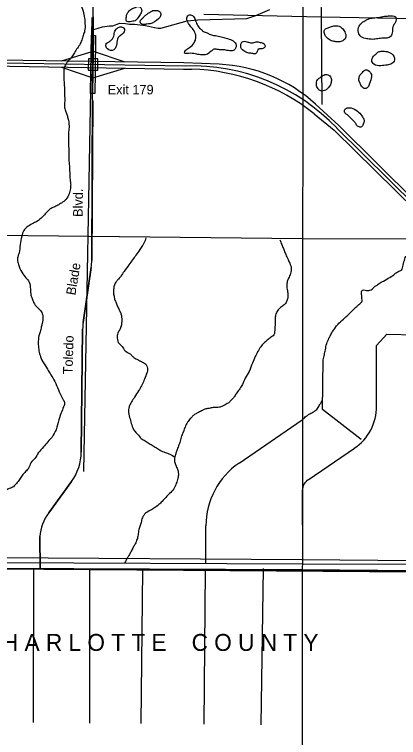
# Model space of a CAD drawing. Extents: x 408847 to 817539, y 923858 to 1151780.
# Drawn here: x 601897 to 620073, y 973182 to 1007384 of the extents above; entities that cross this region are included whole.
import ezdxf

# ---------------------------------------------------------------- set-up
doc = ezdxf.new("R2010")
doc.units = 0
for name, color, linetype in [('Adjacent County and State Text', 7, 'Continuous'), ('Bridges', 7, 'Continuous'), ('Cities Incorporated Area', 7, 'Continuous'), ('Cities Incorporated Linear Boundaries', 7, 'Continuous'), ('Connecting Roads', 7, 'Continuous'), ('County Boundary', 7, 'Continuous'), ('Interstate Divided Highway Outline and Fill', 7, 'Continuous'), ('Interstate Ramps', 7, 'Continuous'), ('Interstates Related Text', 7, 'Continuous'), ('Lakes and Ponds', 7, 'Continuous'), ('Level 10', 7, 'Continuous'), ('Level 12', 7, 'Continuous'), ('Level 2', 7, 'Continuous'), ('Level 39', 7, 'Continuous'), ('Level 4', 7, 'Continuous'), ('Local Roads Paved', 7, 'Continuous'), ('Local Roads Related Text', 7, 'Continuous'), ('Narrow River Creek and Branch and Slough', 7, 'Continuous'), ('Quad Borders', 7, 'Continuous'), ('Section Lines', 7, 'Continuous'), ('Township  and Range lines', 7, 'Continuous')]:
    doc.layers.add(name, color=color, linetype=linetype)

msp = doc.modelspace()

# ---------------------------------------------------------------- linework, layer by layer
at = {"layer": 'Bridges'}
for p, q in [((605398, 1005288), (605389, 1004753)), ((605848, 1005281), (605398, 1005288)), ((605838, 1004747), (605848, 1005281)), ((605389, 1004753), (605838, 1004747))]:
    msp.add_line(p, q, dxfattribs=at)
at = {"layer": 'Cities Incorporated Area'}
for p, q in [((605585, 1003355), (605651, 1012758)), ((573206, 981335), (615530, 981117))]:
    msp.add_line(p, q, dxfattribs=at)
at = {"layer": 'Cities Incorporated Linear Boundaries'}
msp.add_lwpolyline([(567137, 973534), (573183, 973447), (573204, 981332), (576741, 981321), (637423, 980943), (637436, 1005786)], dxfattribs=at)
at = {"layer": 'Connecting Roads'}
for p, q in [((605639, 1006396), (605596, 1012785)), ((605555, 995753), (605597, 1003647)), ((605606, 1003312), (605555, 995753)), ((605530, 995422), (605149, 992821)), ((605149, 992821), (605530, 995422)), ((605124, 992501), (605057, 986679)), ((605057, 986679), (605124, 992501)), ((604600, 985298), (603520, 983807)), ((603520, 983807), (604600, 985298)), ((603100, 982688), (603106, 981163)), ((603106, 981163), (603100, 982688))]:
    msp.add_line(p, q, dxfattribs=at)
for centre, radius, start, end in [((603155, 995770), 2400, 351.6749, 359.6086), ((603155, 995770), 2400, 351.6749, 359.6086), ((607524, 992473), 2400, 171.6749, 179.3456), ((607524, 992473), 2400, 171.6749, 179.3456), ((602657, 986706), 2400, 324.0557, 359.3456), ((602657, 986706), 2400, 324.0557, 359.3456), ((605191, 982542), 2096, 142.859, 175.9953), ((605191, 982542), 2096, 142.859, 175.9953)]:
    msp.add_arc(centre, radius, start, end, dxfattribs=at)
at = {"layer": 'County Boundary'}
msp.add_line((573205, 981378), (642276, 980861), dxfattribs=at)
at = {"layer": 'Interstate Divided Highway Outline and Fill'}
for p, q in [((611580, 1005026), (609919, 1005095)), ((609901, 1004802), (610276, 1004794)), ((617247, 1002129), (616148, 1003137)), ((616083, 1002680), (617034, 1001916)), ((617034, 1001916), (637573, 981604)), ((637749, 981782), (617247, 1002129))]:
    msp.add_line(p, q, dxfattribs=at)
for points in [[(609919, 1005095), (587054, 1005435), (574871, 1005634)], [(574867, 1005384), (587050, 1005185), (609901, 1004802)]]:
    msp.add_lwpolyline(points, dxfattribs=at)
for centre, radius, start, end in [((611280, 997832), 7200, 47.4555, 87.6115), ((610071, 995196), 9600, 51.2258, 88.7732)]:
    msp.add_arc(centre, radius, start, end, dxfattribs=at)
at = {"layer": 'Interstate Ramps'}
for p, q in [((604121, 1005195), (605628, 1005649)), ((605628, 1005649), (607117, 1005150)), ((604115, 1004894), (605609, 1004392)), ((605609, 1004392), (607115, 1004849))]:
    msp.add_line(p, q, dxfattribs=at)
at = {"layer": 'Lakes and Ponds'}
for p, q in [((615499, 981594), (591161, 981736)), ((591193, 981501), (615555, 981401)), ((626221, 981494), (615499, 981594)), ((615555, 981401), (626348, 981355))]:
    msp.add_line(p, q, dxfattribs=at)
for points in [[(607602, 1007088), (607506, 1007061), (607374, 1007039), (607202, 1007072), (607187, 1007223), (607218, 1007387), (607289, 1007513), (607444, 1007646), (607607, 1007721), (607777, 1007756), (607898, 1007663), (607907, 1007503), (607808, 1007337)], [(607808, 1007337), (607669, 1007142), (607602, 1007088)], [(608707, 1007171), (608813, 1007321), (608794, 1007495), (608606, 1007577), (608400, 1007548), (608259, 1007459), (608143, 1007381), (608024, 1007272), (607927, 1007176), (607850, 1007064), (607899, 1006934), (607999, 1006907), (608161, 1006926), (608316, 1006945), (608707, 1007171)], [(610759, 1006658), (610693, 1006700), (610541, 1006904), (610448, 1007141), (610317, 1007328), (610138, 1007351), (610056, 1007167), (610178, 1006892), (610315, 1006721), (610456, 1006488), (610472, 1006205), (610394, 1006041), (610183, 1005820), (609988, 1005683), (609943, 1005575), (610223, 1005546), (610523, 1005502), (610767, 1005474), (610975, 1005487), (611200, 1005642), (611339, 1005735), (611545, 1005724), (611771, 1005710), (612013, 1005677), (612153, 1005664), (612323, 1005729), (612371, 1005991), (612190, 1006169), (611917, 1006262), (611683, 1006334), (611403, 1006382), (611225, 1006415), (611118, 1006460), (610974, 1006531), (610799, 1006604), (610759, 1006658)], [(618871, 1007229), (618671, 1007172), (618522, 1007108), (618336, 1006996), (618208, 1006836), (618173, 1006532), (618309, 1006325), (618573, 1006239), (618779, 1006208), (619027, 1006228), (619287, 1006257), (619519, 1006269), (619708, 1006357), (619782, 1006577), (619827, 1006861), (619949, 1007071), (619927, 1007270), (619605, 1007314), (619405, 1007299), (619189, 1007257), (618871, 1007229)], [(606544, 1006235), (606475, 1006168), (606345, 1006074), (606244, 1006007), (606237, 1005859), (606296, 1005756), (606600, 1005710), (606695, 1005848), (606734, 1005986), (606804, 1006288), (606895, 1006377), (607109, 1006642), (606994, 1006789), (606848, 1006784), (606709, 1006685), (606620, 1006491), (606595, 1006361), (606544, 1006235)], [(617302, 1006083), (617472, 1006163), (617577, 1006325), (617527, 1006555), (617379, 1006756), (617135, 1006852), (616899, 1006809), (616737, 1006753), (616589, 1006679), (616558, 1006525), (616618, 1006357), (616740, 1006228), (616944, 1006124), (617112, 1006095), (617302, 1006083)], [(613424, 1005738), (613500, 1005758), (613646, 1005769), (613755, 1005869), (613710, 1005989), (613520, 1006062), (613340, 1006093), (613228, 1006062), (613124, 1006039), (613014, 1006057), (612854, 1006102), (612726, 1006109), (612621, 1006010), (612607, 1005950), (612614, 1005823), (612805, 1005632), (612990, 1005561), (613176, 1005534), (613306, 1005521), (613365, 1005591), (613424, 1005738)], [(618992, 1005501), (618860, 1005369), (618803, 1005209), (618905, 1005031), (619231, 1004962), (619531, 1004989), (619754, 1005057), (619876, 1005231), (619844, 1005407), (619596, 1005608), (619350, 1005645), (619162, 1005627), (619046, 1005557), (618992, 1005501)], [(616876, 1004115), (616893, 1004303), (616817, 1004476), (616621, 1004550), (616457, 1004464), (616349, 1004391), (616235, 1004293), (616186, 1004068), (616266, 1003868), (616394, 1003772), (616616, 1003807), (616734, 1003891), (616876, 1004115)], [(618237, 1004173), (618319, 1003990), (618447, 1003882), (618583, 1003914), (618683, 1004072), (618738, 1004240), (618794, 1004420), (618730, 1004651), (618511, 1004769), (618398, 1004679), (618272, 1004547), (618202, 1004389), (618227, 1004187), (618237, 1004173)], [(618071, 1002188), (618110, 1002121), (618166, 1002080), (618324, 1002072), (618404, 1002190), (618439, 1002366), (618329, 1002591), (618131, 1002811), (617829, 1002960), (617649, 1002962), (617517, 1002857), (617559, 1002704), (617689, 1002608), (617818, 1002476), (617980, 1002315), (618071, 1002188)]]:
    msp.add_spline(points, degree=3, dxfattribs=at)
at = {"layer": 'Level 10'}
for p, q in [((615494, 981067), (573213, 981340)), ((637401, 980941), (615494, 981067))]:
    msp.add_line(p, q, dxfattribs=at)
at = {"layer": 'Level 12'}
for p, q in [((584727, 997144), (615516, 996781)), ((615516, 996781), (637165, 996731)), ((602790, 973889), (602813, 981178)), ((605456, 973863), (605468, 981144)), ((607892, 973839), (607978, 981118)), ((610868, 973809), (610937, 981100)), ((613564, 973782), (613689, 981180))]:
    msp.add_line(p, q, dxfattribs=at)
at = {"layer": 'Level 2'}
for p, q in [((615480, 981107), (573213, 981326)), ((637399, 980939), (615480, 981107))]:
    msp.add_line(p, q, dxfattribs=at)
at = {"layer": 'Level 39'}
for p, q in [((605513, 1004648), (605539, 1006398)), ((605539, 1006398), (605739, 1006395)), ((605639, 1006396), (605613, 1004647)), ((605739, 1006395), (605713, 1004645)), ((605497, 1003648), (605513, 1004648)), ((605613, 1004647), (605597, 1003647)), ((605713, 1004645), (605697, 1003645)), ((605697, 1003645), (605497, 1003648))]:
    msp.add_line(p, q, dxfattribs=at)
at = {"layer": 'Level 4'}
msp.add_line((637661, 981693), (617144, 1002020), dxfattribs=at)
msp.add_lwpolyline([(609976, 1004945), (587052, 1005310), (574869, 1005509)], dxfattribs=at)
msp.add_arc((610268, 995416), 9534, 43.839, 91.7517, dxfattribs=at)
at = {"layer": 'Local Roads Paved'}
msp.add_lwpolyline([(605655, 1006676), (606060, 1006804), (606400, 1006846), (606550, 1006846), (606890, 1006974), (607146, 1006953), (607338, 1006932), (607572, 1006932), (608104, 1006868), (608530, 1006761), (608701, 1006740), (608828, 1006740), (610064, 1007081), (610575, 1007123), (612896, 1007187), (613322, 1007336), (613983, 1007613)], dxfattribs=at)
at = {"layer": 'Narrow River Creek and Branch and Slough'}
for p, q in [((619023, 991730), (619515, 992262)), ((619515, 992262), (621133, 992223)), ((619034, 988858), (619023, 991730)), ((616481, 988701), (616511, 991048)), ((618310, 987274), (616481, 988701)), ((612523, 986159), (615517, 988204)), ((615791, 985378), (617981, 986862)), ((615547, 981567), (615527, 984878)), ((610947, 981414), (610954, 983199))]:
    msp.add_line(p, q, dxfattribs=at)
for centre, radius, start, end in [((616634, 988849), 2400, 304.1258, 0.2154), ((614554, 983186), 3600, 124.3317, 179.7985), ((616127, 984881), 600, 124.1258, 180.35)]:
    msp.add_arc(centre, radius, start, end, dxfattribs=at)
for points in [[(604998, 1012688), (605021, 1012494), (605036, 1012295), (604999, 1011939), (604906, 1011747), (604744, 1011556), (604510, 1011277), (604333, 1011094), (604221, 1010832), (604137, 1010554), (604065, 1010248), (604055, 1010000), (604089, 1009751), (604179, 1009458), (604297, 1009201), (604451, 1008898), (604560, 1008727), (604746, 1008430), (604884, 1008134), (605015, 1007895), (605146, 1007538), (605216, 1007217), (605234, 1006944), (605218, 1006606), (605150, 1006396), (605079, 1006176), (604983, 1005952), (604839, 1005737), (604712, 1005524), (604572, 1005322), (604514, 1005256), (604504, 1005252), (604383, 1005107), (604253, 1004871), (604239, 1004647), (604239, 1004271), (604262, 1003932), (604268, 1003579), (604274, 1003283), (604266, 1003035), (604311, 1002826), (604372, 1002659), (604426, 1002473), (604482, 1002112), (604462, 1001830), (604448, 1001561), (604456, 1001231), (604471, 1000880), (604476, 1000486), (604516, 999871), (604528, 999574), (604558, 999313), (604541, 999153), (604481, 998907), (604325, 998632), (604122, 998465), (603945, 998356), (603760, 998271), (603594, 998190), (603396, 997999), (603223, 997815), (602959, 997597), (602740, 997482), (602487, 997319), (602338, 997172), (602242, 996894), (602167, 996496), (602114, 996106), (602065, 995958), (602042, 995792), (602088, 995559), (602246, 995188), (602438, 994934), (602593, 994727), (602651, 994390), (602679, 994107), (602755, 993899), (602838, 993696), (603040, 993478), (603155, 993339), (603244, 993088), (603209, 992770), (603166, 992594), (603111, 992380), (603057, 992184), (603025, 991834), (603043, 991547), (603107, 991261), (603233, 990959), (603365, 990758), (603543, 990465), (603706, 990199), (603891, 989832), (604060, 989432), (604187, 989191), (604258, 989042), (604251, 988890)], [(608108, 996814), (608077, 996688), (608026, 996562), (607956, 996450), (607836, 996265), (607646, 995992), (607487, 995782), (607313, 995543), (607083, 995226), (606937, 995009), (606814, 994869), (606723, 994760), (606624, 994590), (606593, 994426), (606577, 994238), (606608, 994059), (606625, 993951), (606690, 993784), (606765, 993606), (606856, 993407), (606907, 993306), (606958, 993138), (606973, 992975), (606974, 992839), (606944, 992653), (606881, 992471), (606792, 992308), (606762, 992073), (606845, 991819), (606992, 991681), (607132, 991476), (607365, 991329), (607447, 991252), (607544, 991161), (607746, 991048), (607909, 990965), (608112, 990837), (608178, 990723), (608193, 990580), (608135, 990363), (608021, 990065), (607915, 989825), (607769, 989586), (607579, 989280), (607431, 989055), (607326, 988835), (607290, 988549), (607372, 988254), (607444, 987967), (607574, 987696), (607723, 987529), (607896, 987334), (608075, 987212), (608268, 987095), (608453, 986980), (608671, 986852), (608844, 986745), (609093, 986641), (609247, 986580), (609500, 986448)], [(614463, 996727), (614506, 996610), (614585, 996404), (614663, 996221), (614736, 996030), (614846, 995795), (614921, 995617), (614970, 995496), (614978, 995192), (614891, 994958), (614821, 994794), (614784, 994610), (614801, 994377), (614833, 994161), (614826, 993969), (614772, 993803), (614655, 993647), (614492, 993522), (614347, 993363), (614254, 993167), (614234, 992961), (614224, 992604), (614208, 992370), (614177, 992226), (614020, 992105), (613859, 991972), (613688, 991827), (613551, 991669), (613405, 991430), (613289, 991200), (613157, 990896), (613002, 990503), (612818, 990174), (612684, 989888), (612558, 989682), (612423, 989493), (612304, 989309), (612223, 989208), (612154, 989142), (612096, 989072), (611969, 988977), (611869, 988916), (611738, 988858), (611598, 988807), (611298, 988793), (611115, 988748), (610957, 988729), (610788, 988656), (610604, 988561), (610451, 988478), (610328, 988382), (610219, 988265), (610086, 988093), (609970, 987864), (609889, 987660), (609809, 987446), (609736, 987196), (609660, 986976), (609578, 986754), (609527, 986595), (609486, 986455), (609471, 986334), (609498, 986148), (609571, 985975), (609638, 985781), (609655, 985642), (609635, 985454), (609557, 985206), (609432, 984945), (609238, 984728), (609113, 984600), (608881, 984347), (608732, 984198), (608515, 984043), (608330, 983932), (608095, 983787), (607951, 983580), (607886, 983354), (607826, 983170), (607773, 982962), (607739, 982708), (607675, 982494), (607588, 982304), (607499, 982145), (607397, 981955), (607312, 981797), (607231, 981659), (607148, 981508), (607108, 981408)], [(616511, 991048), (616563, 991292), (616614, 991522), (616672, 991822), (616781, 992065), (616819, 992147), (616909, 992317), (617106, 992607), (617254, 992785), (617533, 993032), (617727, 993208), (617912, 993400), (618096, 993578), (618234, 993696), (618332, 993796), (618347, 993830), (618343, 993952), (618325, 994132), (618369, 994348), (618499, 994344), (618720, 994336), (618820, 994386), (618940, 994508), (619062, 994586), (619154, 994663), (619367, 994775), (619659, 994949), (619901, 995115), (620042, 995216), (620220, 995294), (620286, 995528), (620371, 995823), (620417, 995929), (620503, 995969), (620631, 995986), (620773, 996008), (621172, 996081), (621324, 996139), (621366, 996343), (621378, 996528), (621375, 996767)], [(615517, 988204), (615650, 988344), (615875, 988490), (616073, 988610), (616235, 988743), (616347, 988928), (616436, 989070), (616488, 989298)], [(604251, 988890), (604135, 988611), (603992, 988207), (603866, 987743), (603674, 987396), (603476, 987172), (603268, 986925), (603040, 986658), (602854, 986381), (602675, 986178), (602569, 985920), (602426, 985765), (602262, 985576), (602139, 985386), (601988, 985205), (601848, 985047), (601654, 984958), (601411, 984822), (601164, 984695), (600919, 984568), (600750, 984451), (600486, 984197), (600264, 983923), (599957, 983579), (599703, 983282), (599519, 983035), (599400, 982821), (599218, 982612), (598955, 982467), (598734, 982365), (598676, 982123), (598652, 981798), (598617, 981620), (598618, 981500)]]:
    msp.add_spline(points, degree=3, dxfattribs=at)
at = {"layer": 'Quad Borders'}
msp.add_line((615526, 969314), (615571, 1014751), dxfattribs=at)
at = {"layer": 'Section Lines'}
for p, q in [((616314, 1018246), (616407, 1007278)), ((610865, 1007391), (616407, 1007278)), ((616407, 1007278), (621596, 1007172)), ((616407, 1007278), (616443, 1003122))]:
    msp.add_line(p, q, dxfattribs=at)
at = {"layer": 'Township  and Range lines'}
msp.add_line((605552, 1007233), (605169, 985773), dxfattribs=at)

# ---------------------------------------------------------------- texts
at = {"layer": 'Adjacent County and State Text'}
msp.add_text('C H A R L O T T E    C O U N T Y', height=800, dxfattribs=at).set_placement((600235, 977281))
at = {"layer": 'Interstates Related Text'}
msp.add_text('Exit 179', height=450, dxfattribs=at).set_placement((606309, 1003604))
at = {"layer": 'Local Roads Related Text'}
for s, rotation, p in [('Blvd.', 89.3177, (605120, 997806)), ('Blade', 80.5374, (604778, 994081)), ('Toledo', 88.2098, (604641, 990356))]:
    msp.add_text(s, height=450, rotation=rotation, dxfattribs=at).set_placement(p)

doc.saveas('drawing.dxf')
